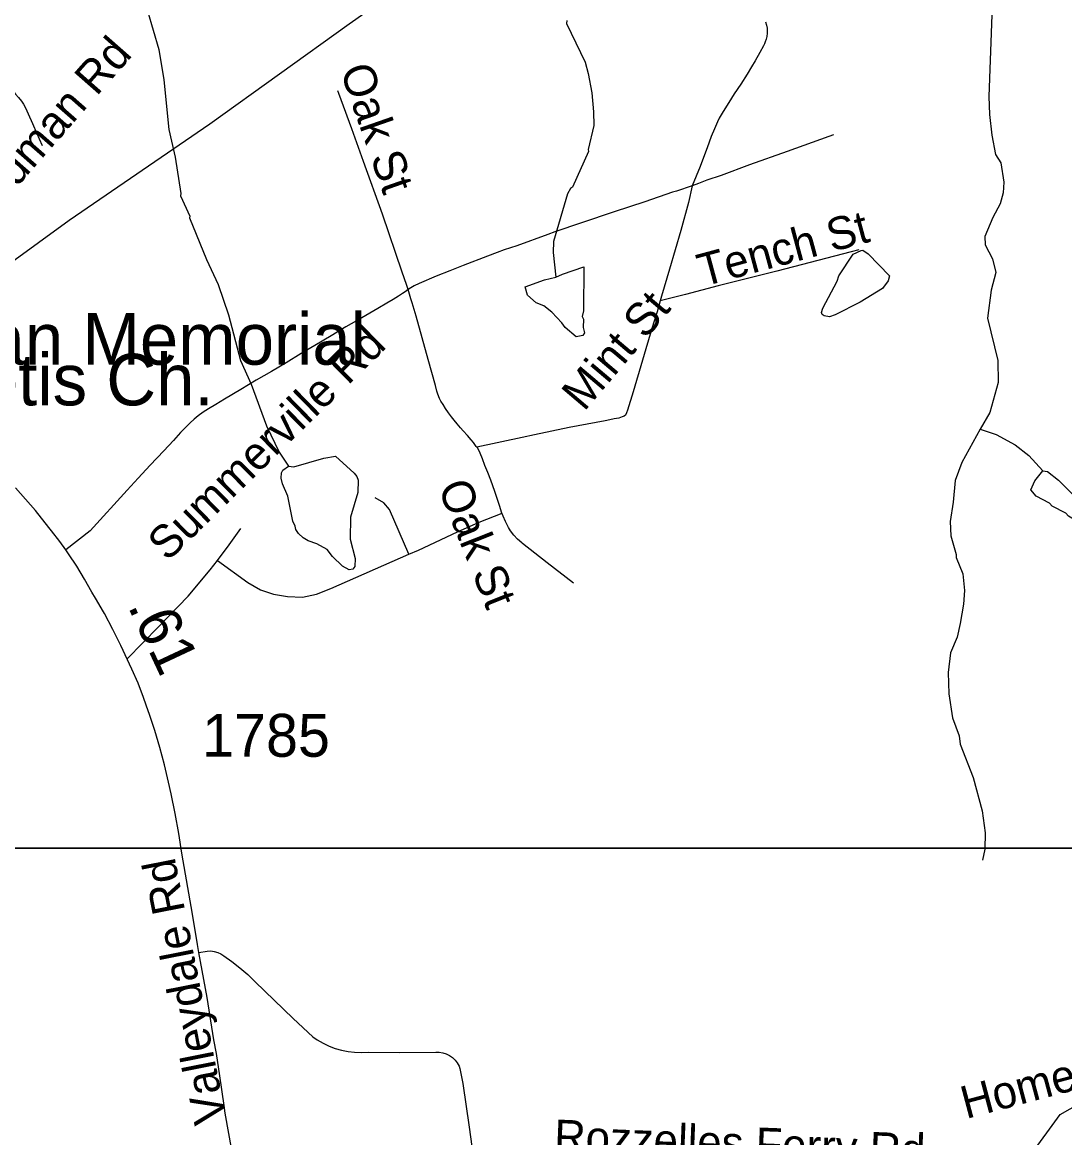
# Model space of a CAD drawing. Extents: x 1383679 to 1536984, y 460658 to 651027.
# Drawn here: x 1425839 to 1428871, y 563300 to 566546 of the extents above; entities that cross this region are included whole.
import ezdxf

# ---------------------------------------------------------------- set-up
doc = ezdxf.new("R2010")
doc.units = 0
for name, color, linetype in [('Exist Cultural Church Label', 7, 'Continuous'), ('Exist Hydrographic Misc Water Feature', 7, 'Continuous'), ('Exist Road Non-System Type 51', 7, 'Continuous'), ('Exist Road Non-System Type 51 Label', 7, 'Continuous'), ('Exist Road Secondary Mileage Hundredths English Label', 7, 'Continuous'), ('Exist Road Secondary Type 51 Attributed', 7, 'Continuous'), ('Exist Road Secondary Type 51 Label', 7, 'Continuous'), ('Exist Road Secondary Type 51 Number Label', 7, 'Continuous'), ('Exist Utilities Electrical Transmission Line', 7, 'Continuous'), ('Map Preparation Inset Cut Line', 7, 'Continuous')]:
    doc.layers.add(name, color=color, linetype=linetype)

msp = doc.modelspace()

# ---------------------------------------------------------------- linework, layer by layer
at = {"layer": 'Exist Hydrographic Misc Water Feature'}
for points in [[(1426203, 566579.4), (1426236.5, 566466.6), (1426250.4, 566378.3), (1426265.2, 566234.1), (1426283.3, 566153.6), (1426300.6, 566047.7), (1426298.8, 566041.3), (1426326.6, 565981.8), (1426325.4, 565976.7), (1426374.6, 565855.6), (1426408.9, 565782.8), (1426439, 565694.2), (1426473.9, 565561.4), (1426504.8, 565493), (1426549.7, 565371.7), (1426586, 565294.9), (1426613.1, 565254.3)], [(1427422.5, 566550.7), (1427422.3, 566542.7), (1427475.8, 566429.5), (1427485, 566397.3), (1427495.8, 566341), (1427500.5, 566285), (1427501.2, 566245.3), (1427485, 566175.7), (1427485.9, 566169.4), (1427439.5, 566066.5), (1427433.5, 566062.6), (1427425.1, 566046.8), (1427384, 565907.9), (1427383.2, 565875.9), (1427390.9, 565804.3)], [(1428659.1, 566567.6), (1428649.7, 566330), (1428652.5, 566277.9), (1428659.2, 566217.8), (1428669.9, 566161.5), (1428685.3, 566137.2), (1428694.1, 566081), (1428691.4, 566049.1), (1428682.7, 566017.3), (1428661.7, 565977.8), (1428638.5, 565922.4), (1428639.9, 565898.4), (1428661, 565857.9), (1428670.1, 565817.7), (1428657.3, 565766), (1428646.1, 565684.9), (1428676.3, 565561.6), (1428676.9, 565497.7), (1428652.9, 565410.3), (1428624.9, 565362.2)], [(1428278.5, 565882.1), (1428283.5, 565882.7), (1428299.3, 565872.4), (1428360.9, 565807.9), (1428357.5, 565793), (1428341, 565771.5), (1428276.1, 565731), (1428203.2, 565694.7), (1428187.1, 565689.1), (1428171.2, 565691.5), (1428165.3, 565695.6), (1428163.5, 565701.6), (1428167.7, 565713.5), (1428209.5, 565792.5), (1428213.8, 565808.4), (1428255.3, 565871.4), (1428278.5, 565882.1)], [(1427390.9, 565804.3), (1427409.8, 565813.3), (1427472.2, 565833.9), (1427471.4, 565705.9), (1427467, 565690), (1427470.9, 565682), (1427470.3, 565658), (1427474, 565641.9), (1427469.8, 565634), (1427449.7, 565630.4), (1427418.3, 565657.2), (1427408.6, 565671.4), (1427379.3, 565702.1), (1427355.8, 565720.6), (1427333.9, 565729.1), (1427308.4, 565751.7), (1427301.6, 565776.2), (1427357.4, 565796.5), (1427390.9, 565804.3)], [(1428624.9, 565362.2), (1428571.6, 565264.3), (1428552.4, 565212.7), (1428546.9, 565148.9), (1428537.7, 565093.1), (1428539.5, 565051.6), (1428555.5, 564996.7), (1428555.3, 564988.7), (1428574.3, 564940.3), (1428579.1, 564892.2), (1428576.2, 564852.3), (1428567, 564796.5), (1428558.1, 564756.8), (1428539, 564711.2), (1428531.7, 564653.5), (1428533.4, 564591.7), (1428544.8, 564521.2), (1428563.5, 564468.8), (1428567, 564444.7), (1428604.8, 564347.8), (1428630.7, 564251.3), (1428639.2, 564187.1), (1428638.1, 564139.1), (1428631.4, 564107.3)], [(1428624.9, 565362.2), (1428671.5, 565345.9), (1428726.7, 565316.5), (1428766.1, 565285.6), (1428807.2, 565240.2)], [(1426613.1, 565254.3), (1426629, 565251.9), (1426715.6, 565277.8), (1426749.7, 565283.1), (1426804.6, 565233.8), (1426812.4, 565223.6), (1426816.2, 565213.5), (1426815.3, 565177.6), (1426793.7, 565106.1), (1426792.3, 565042.1), (1426806.9, 564985.8), (1426806.4, 564961.9), (1426800.3, 564954), (1426790.2, 564952.2), (1426770.4, 564962.7), (1426741.1, 564991.4), (1426725.5, 565011.7), (1426695.9, 565028.4), (1426670.2, 565037), (1426656.3, 565045.4), (1426642.6, 565057.7), (1426634.9, 565069.8), (1426633.1, 565079.9), (1426625.4, 565094.1), (1426611, 565166.3), (1426595.8, 565202.7), (1426592.3, 565218.8), (1426592.6, 565234.8), (1426596.8, 565242.7), (1426613.1, 565254.3)], [(1428807.2, 565240.2), (1428821.1, 565238.4), (1428852.4, 565213.7), (1428899.4, 565166.6), (1428944.3, 565115.5), (1428959.5, 565079.2), (1428955.3, 565073.3), (1428937.3, 565075.7), (1428882.1, 565109), (1428874.3, 565117.2), (1428834.8, 565138.1), (1428826.9, 565146.3), (1428787.4, 565167.2), (1428771.9, 565185.6), (1428784.4, 565211.3), (1428807.2, 565240.2)]]:
    msp.add_lwpolyline(points, dxfattribs=at)
at = {"layer": 'Exist Road Non-System Type 51'}
for points in [[(1428000.8, 566546.8), (1428003.4, 566537.9), (1428005, 566528.4), (1428005.5, 566522.8), (1428005.5, 566514.2), (1428004.4, 566504.3), (1428002.6, 566496.4), (1427999.6, 566488.7), (1427997.5, 566482.9), (1427994.7, 566477), (1427983.7, 566457.5), (1427970.3, 566433.8), (1427959.9, 566416.1), (1427946.8, 566394.6), (1427928.7, 566366.2), (1427909.8, 566337.7), (1427894.4, 566312.7), (1427882.4, 566293.8), (1427874.9, 566281.7), (1427866.2, 566266.5), (1427860.9, 566255.9), (1427852.2, 566236.2), (1427843, 566213.2), (1427831.1, 566180.7), (1427820.7, 566152.5), (1427810.6, 566125.9), (1427787.4, 566070.3)], [(1425811.5, 566346.5), (1425819.3, 566336.7), (1425828.3, 566326.7), (1425836.9, 566316.7), (1425842.8, 566307.3), (1425848.7, 566296.5), (1425856.4, 566279.8), (1425868.7, 566251), (1425881.1, 566221.9), (1425888.4, 566206.4), (1425897.3, 566187.2)], [(1426960.9, 565767.9), (1426956.1, 565782.9), (1426943.9, 565818.6), (1426886.3, 565987.4), (1426831, 566140.8), (1426797, 566235.4), (1426766, 566319.9), (1426759.4, 566338.7), (1426756.4, 566346.7)], [(1428198.4, 566218.4), (1428185.1, 566213.7), (1428063.6, 566169.4), (1427954.5, 566130.6), (1427871.3, 566100.4), (1427830.4, 566086), (1427805.4, 566076.4), (1427787.4, 566070.3)], [(1427787.4, 566070.3), (1427742, 566054.9), (1427730.5, 566051.2), (1427649.9, 566023.2), (1427560.9, 565994.1), (1427465.2, 565962.2), (1427388.3, 565935.8), (1427367.3, 565928.1), (1427277, 565895.8), (1427240.5, 565883.3), (1427220.5, 565875.8), (1427192, 565865.6), (1427121.2, 565838.2), (1427082.6, 565822.9), (1427042.7, 565806.9), (1426993.1, 565785.8), (1426978.8, 565779), (1426968.6, 565773.3), (1426960.9, 565767.9)], [(1427787.4, 566070.3), (1427787.3, 566070), (1427776.4, 566021.8), (1427754.4, 565939.7), (1427721.8, 565827.7), (1427698.6, 565748.7), (1427694.7, 565735.5)], [(1428272, 565883.3), (1428249.7, 565877.7), (1428201.7, 565865.6), (1428033.3, 565822), (1427863.1, 565778.8), (1427768.1, 565753.7), (1427694.7, 565735.5)], [(1426960.9, 565767.9), (1426960.9, 565767.9), (1426952.6, 565761.3), (1426944.6, 565756.2), (1426933.2, 565749.3), (1426917.4, 565739.6), (1426899, 565728.8), (1426873.5, 565713.4), (1426826.1, 565685.5), (1426780.5, 565659.2), (1426737.2, 565633.6), (1426690, 565605.5), (1426650, 565581.8), (1426606.1, 565555.1), (1426563.9, 565529.9), (1426519.7, 565504), (1426475, 565477), (1426427.6, 565449), (1426401.5, 565433.7), (1426380.6, 565420.7), (1426365.4, 565410.9), (1426350.8, 565400.5), (1426339.3, 565391.1), (1426327, 565380), (1426315.3, 565368.8), (1426299.5, 565351.9), (1426278.4, 565329.1), (1426250.4, 565298.9), (1426211.1, 565257.3), (1426175.8, 565219.1), (1426143.8, 565184.3), (1426105.5, 565141.9), (1426075, 565108.1), (1426036.7, 565066), (1425965.3, 565010.3)], [(1427161.2, 565309.6), (1427159.5, 565311.7), (1427151, 565322.6), (1427144.1, 565330.7), (1427133.8, 565342.9), (1427121.2, 565356.6), (1427113.3, 565365.6), (1427103.8, 565376.9), (1427094.7, 565388.2), (1427087.3, 565397.3), (1427078.4, 565409), (1427069.5, 565422.4), (1427062.7, 565433.1), (1427056.7, 565442.9), (1427052.9, 565451), (1427047.8, 565463.3), (1427044.7, 565472.8), (1427040.4, 565488.9), (1427019.2, 565564.4), (1426984.3, 565690.5), (1426973, 565729.3), (1426969.5, 565741.3), (1426960.9, 565767.9)], [(1427694.7, 565735.5), (1427685.2, 565702.8), (1427670, 565654.7), (1427615.3, 565470.7), (1427599.1, 565417.4), (1427596.6, 565409), (1427593.4, 565402.8), (1427589.4, 565399.5), (1427583.9, 565397.2), (1427573.8, 565394.2), (1427560.6, 565391.5), (1427548, 565389.2), (1427534.3, 565386.3), (1427430, 565366.4), (1427329, 565345.3), (1427292.5, 565337.5), (1427161.2, 565309.6)], [(1427442.2, 564913.8), (1427365.5, 564973.2), (1427294.3, 565028.7), (1427291.6, 565030.8), (1427279.6, 565041.4), (1427268.7, 565053.2), (1427259.1, 565066), (1427253.6, 565075.3), (1427249, 565083.3), (1427244.5, 565092.9), (1427237.6, 565108.3), (1427233.1, 565120.3), (1427227.9, 565136.8), (1427222.8, 565151.6), (1427213.1, 565180.7), (1427201.7, 565213.7), (1427193.2, 565236), (1427184.6, 565256.5), (1427177.2, 565275.3), (1427170.4, 565291.8), (1427163.5, 565306.6), (1427161.2, 565309.6)], [(1426962.9, 564997.7), (1426906.6, 565127.5), (1426890.1, 565147.3), (1426865.4, 565162.2)], [(1426962.9, 564997.7), (1426990.9, 565010.1), (1427105, 565063), (1427167.9, 565091.1), (1427234.4, 565116.9)], [(1426406.5, 564979.8), (1426440.4, 565025), (1426475.1, 565072.9)], [(1426406.5, 564979.8), (1426495, 564915.9), (1426531.4, 564894.4), (1426569.4, 564881.2), (1426610.8, 564874.6), (1426653.6, 564872.9), (1426695, 564881.2), (1426736.4, 564897.7), (1426962.9, 564997.7)], [(1426144.4, 564693.1), (1426235.4, 564786.9), (1426321.4, 564876.2), (1426385.9, 564952.2), (1426406.5, 564979.8)], [(1426352.6, 563838.9), (1426377.1, 563843), (1426387.3, 563843.2), (1426397.5, 563841.8), (1426407.3, 563838.8), (1426416.5, 563834.4), (1426425, 563828.6), (1426448.2, 563812.4), (1426472, 563794), (1426494.8, 563774.3), (1426516.6, 563753.5), (1426627.1, 563646.7), (1426683.9, 563593.3), (1426697.1, 563584.3), (1426713.8, 563574.6), (1426731.1, 563566.4), (1426749.1, 563559.6), (1426767.6, 563554.3), (1426786.4, 563550.6), (1426805.5, 563548.4), (1426824.7, 563547.8), (1426847.1, 563548.7), (1426935.2, 563548), (1427041.5, 563548.4), (1427051.9, 563548.3), (1427062.3, 563546.7), (1427072.2, 563543.5), (1427081.6, 563538.9), (1427090.2, 563532.9), (1427097.7, 563525.7), (1427104.1, 563517.4), (1427109.2, 563508.3), (1427111.9, 563501.5), (1427120.4, 563457.5), (1427138.3, 563330.1), (1427155, 563211.2)], [(1428762.9, 563148.7), (1428769.3, 563246.3), (1428857.8, 563367.6), (1428974.2, 563432.8), (1429305, 563456.1)]]:
    msp.add_lwpolyline(points, dxfattribs=at)
at = {"layer": 'Exist Road Secondary Type 51 Attributed'}
msp.add_lwpolyline([(1426456.8, 563214.9), (1426428.8, 563371.2), (1426426, 563393.8), (1426413.9, 563480.2), (1426404.2, 563545.2), (1426396.6, 563584.8), (1426376.3, 563707.6), (1426352.6, 563838.9), (1426348.5, 563862), (1426334.3, 563950.1), (1426303.4, 564127.6), (1426294.5, 564185.5), (1426284.1, 564243.2), (1426272.2, 564300.5), (1426264.4, 564334.4), (1426252.6, 564385), (1426239.2, 564435.2), (1426224.4, 564485.1), (1426208, 564534.4), (1426206.4, 564539), (1426191.8, 564581.1), (1426175.7, 564622.7), (1426158.1, 564663.6), (1426125.8, 564732.5), (1426102.6, 564779.1), (1426078.1, 564825.1), (1426075, 564830.4), (1426052.1, 564870.2), (1426041.7, 564887.4), (1426020.3, 564925.5), (1425997.4, 564962.8), (1425973.2, 564999.2), (1425965.3, 565010.3), (1425947.8, 565034.7), (1425924.3, 565066), (1425916.6, 565076), (1425877.4, 565125.2), (1425819.6, 565190.9)], dxfattribs=at)
at = {"layer": 'Exist Utilities Electrical Transmission Line'}
msp.add_lwpolyline([(1423428.1, 564158.8), (1423646.8, 564317.1), (1424011.2, 564566.9), (1424397.9, 564838.4), (1424804.8, 565121.4), (1425193.6, 565402.9), (1425606.8, 565701.9), (1425975.4, 565969.6), (1426384.2, 566250.5), (1426789.3, 566541.7), (1427147.7, 566793.6), (1427573.1, 567100.4), (1427855.2, 567337.7), (1428133.5, 567593), (1428174.5, 567630.2)], dxfattribs=at)
at = {"layer": 'Map Preparation Inset Cut Line'}
for points in [[(1461853.8, 564142.2), (1399337.7, 564142.2), (1399337.7, 607584.4), (1461853.8, 607584.4), (1461853.8, 564142.2)], [(1458567.8, 520758.2), (1396051.8, 520758.2), (1396051.8, 564142.2), (1458567.8, 564142.2), (1458567.8, 520758.2)]]:
    msp.add_lwpolyline(points, dxfattribs=at)

# ---------------------------------------------------------------- texts
at = {"layer": 'Exist Cultural Church Label'}
for s, p in [('Chapman Memorial', (1425088.5, 565549.5)), ('Baptis Ch.', (1425470.1, 565431))]:
    msp.add_text(s, height=150, dxfattribs=at).set_placement(p)
at = {"layer": 'Exist Road Non-System Type 51 Label'}
for s, rotation, p in [('Goodman Rd', 48.6758, (1425663.1, 565883.1)), ('Oak St', 289.2366, (1426762.4, 566406.9)), ('Tench St', 15.1051, (1427818, 565775.8)), ('Mint St', 49.7237, (1427473, 565410.8)), ('Summerville Rd', 44.3856, (1426261.2, 564974.1)), ('Oak St', 291.7556, (1427046.9, 565193)), ('Homestead Village Dr', 14.9236, (1428583.7, 563353.8)), ('Rozzelles Ferry Rd', 357.7521, (1427384.4, 563257.9))]:
    msp.add_text(s, height=95, rotation=rotation, dxfattribs=at).set_placement(p)
at = {"layer": 'Exist Road Secondary Mileage Hundredths English Label'}
msp.add_text('.61', height=125, rotation=295.111, dxfattribs=at).set_placement((1426144.6, 564847.1))
at = {"layer": 'Exist Road Secondary Type 51 Label'}
msp.add_text('Valleydale Rd', height=95, rotation=101.2053, dxfattribs=at).set_placement((1426433.9, 563350))
at = {"layer": 'Exist Road Secondary Type 51 Number Label'}
msp.add_text('1785', height=125, dxfattribs=at).set_placement((1426362, 564408.3))

doc.saveas('drawing.dxf')
